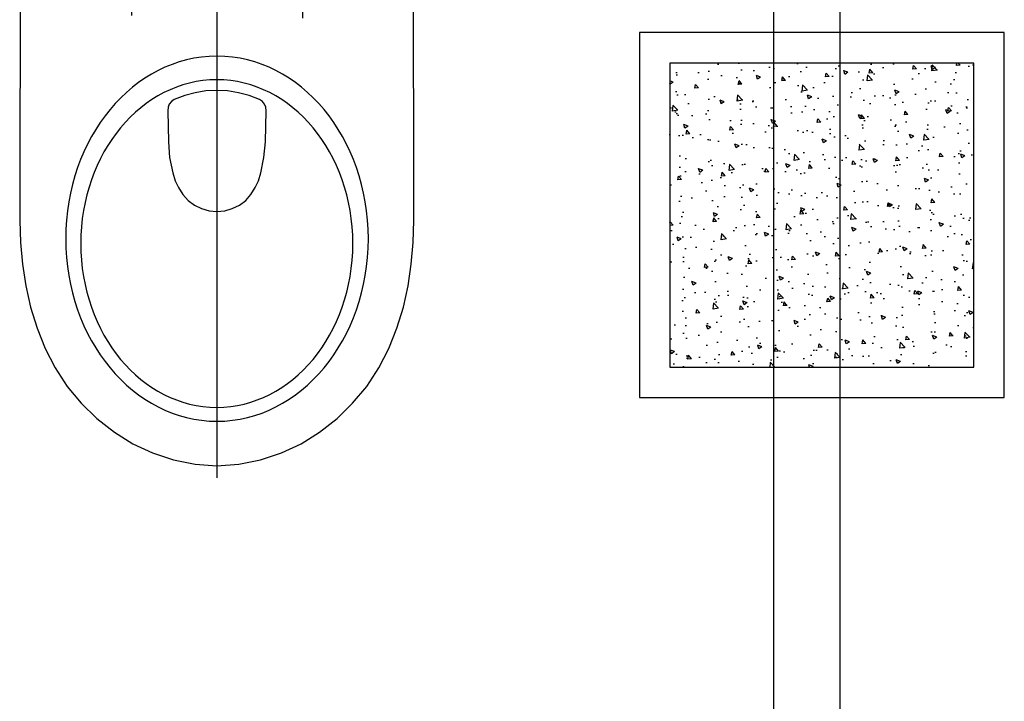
# Model space of a CAD drawing. Header units: millimetres. Extents: x 28600 to 181045, y -399112 to -163690.
# Tile 295 of 482: x 74580 to 74670, y -197843 to -197781. Entities that reach past the tile are written whole.
import ezdxf

# ---------------------------------------------------------------- set-up
doc = ezdxf.new("R2010")
doc.units = ezdxf.units.MM
doc.layers.get('0').update_dxf_attribs({"color": 8})
for name, color, linetype in [('!! 1_zabudowa GK', 8, 'Continuous'), ('!! 2_wypos-sanitarne', 8, 'Continuous'), ('E1', 2, 'Continuous')]:
    doc.layers.add(name, color=color, linetype=linetype)

# ---------------------------------------------------------------- blocks, each defined once
blk = doc.blocks.new('A$C324a30b8')
for points in [[(0, 0.01049), (0, -0.71083)], [(0.17552, 0), (0.17692, -0.11958), (0.17797, -0.23916), (0.17832, -0.47832), (0.17762, -0.49825), (0.17587, -0.51783), (0.17273, -0.53741), (0.16853, -0.55664), (0.16259, -0.57552), (0.15524, -0.59405), (0.14615, -0.61153), (0.13531, -0.62832), (0.12272, -0.64335), (0.10839, -0.65734), (0.09266, -0.66958), (0.07587, -0.68007), (0.05804, -0.68846), (0.03916, -0.69475), (0.01958, -0.6986), (0, -0.7), (-0.01993, -0.6986), (-0.03951, -0.69475), (-0.05839, -0.68846), (-0.07622, -0.68007), (-0.09301, -0.66958), (-0.10874, -0.65734), (-0.12272, -0.64335), (-0.13566, -0.62832), (-0.1465, -0.61153), (-0.15559, -0.59405), (-0.16294, -0.57552), (-0.16888, -0.55664), (-0.17308, -0.53741), (-0.17587, -0.51783), (-0.17762, -0.49825), (-0.17832, -0.47832), (-0.17797, -0.23916), (-0.17727, -0.11958), (-0.17552, 0)], [(-0.17552, 0), (0.17552, 0)], [(-0.07762, -0.24458), (-0.07762, -0.29545)], [(0.07727, -0.24755), (0.07727, -0.293)], [(-0.10385, -0.26993), (-0.0514, -0.26993)], [(0.05104, -0.26993), (0.10244, -0.26993)]]:
    blk.add_lwpolyline(points)
for points in [[(-0.07762, -0.27727), (-0.07483, -0.27692), (-0.07238, -0.27517), (-0.07063, -0.27272), (-0.06993, -0.26993), (-0.07063, -0.26713), (-0.07238, -0.26468), (-0.07483, -0.26294), (-0.07762, -0.26224), (-0.08042, -0.26294), (-0.08287, -0.26468), (-0.08462, -0.26713), (-0.08497, -0.26993), (-0.08462, -0.27272), (-0.08287, -0.27517), (-0.08042, -0.27692)], [(-0.04476, -0.37902), (-0.04441, -0.37588), (-0.04301, -0.37308), (-0.04126, -0.37063), (-0.03846, -0.36888), (-0.02937, -0.36538), (-0.01958, -0.36294), (-0.00979, -0.36119), (0, -0.36084), (0.00979, -0.36119), (0.01958, -0.36294), (0.02902, -0.36538), (0.03846, -0.36888), (0.04091, -0.37063), (0.04301, -0.37308), (0.04405, -0.37588), (0.04441, -0.37902), (0.0437, -0.40734), (0.04266, -0.42133), (0.03986, -0.43531), (0.03776, -0.44231), (0.03461, -0.4486), (0.03077, -0.4549), (0.02587, -0.46014), (0.02028, -0.46434), (0.01399, -0.46748), (0.00699, -0.46958), (0, -0.47028), (-0.00734, -0.46958), (-0.01399, -0.46748), (-0.02063, -0.46434), (-0.02622, -0.46014), (-0.03077, -0.4549), (-0.03461, -0.4486), (-0.03776, -0.44231), (-0.03986, -0.43531), (-0.04266, -0.42133), (-0.04405, -0.40734)]]:
    blk.add_lwpolyline(points, close=True)
blk.add_circle((0.07744, -0.26975), 0.00752)
for centre, major_axis, ratio in [((-0.00018, -0.49476), (0, -0.16504), 0.829441), ((0, -0.49913), (0, -0.14808), 0.831158)]:
    blk.add_ellipse(centre, major_axis=major_axis, ratio=ratio, start_param=0, end_param=6.283185)
blk = doc.blocks.new('A$C33CB33F5')
at = {"layer": 'E1'}
h = blk.add_hatch(dxfattribs=at)
h.set_pattern_fill('AR-CONC', color=256)
h.set_pattern_definition([(50, (7522.688, -14898.817), (7.1726018, -0.6275213), [0.75, -8.25]), (355, (7522.688, -14898.817), (-1.3875133, 7.5219213), [0.6, -6.6]), (100.451444, (7523.286, -14898.869), (5.7850885, 6.8944), [0.637402, -7.011421]), (46.1842, (7522.688, -14896.817), (10.6724133, -1.655193), [1.125, -12.375]), (96.635635, (7523.578, -14896.955), (9.3466195, 9.741186), [0.9561034, -10.5171376]), (351.184164, (7522.688, -14896.817), (9.3466195, 9.741186), [0.9, -9.9]), (21, (7523.688, -14897.317), (5.9690705, -4.026189), [0.75, -8.25]), (326, (7523.688, -14897.317), (2.4331533, 7.2515005), [0.6, -6.6]), (71.451445, (7524.1856, -14897.6525), (8.4022238, 3.2253115), [0.637402, -7.011421]), (37.5, (7522.6882, -14898.817), (0.12159855, 3.32893854), [0, -6.52, 0, -6.7, 0, -6.625]), (7.5, (7522.688, -14898.817), (2.6306954, 3.9441171), [0, -3.82, 0, -6.37, 0, -2.525]), (327.5, (7520.4582, -14898.817), (5.33822436, -0.2255487), [0, -2.5, 0, -7.8, 0, -10.35]), (317.5, (7519.458, -14898.817), (5.8318617, 1.0010498), [0, -3.25, 0, -5.18, 0, -7.35])])
h.paths.add_polyline_path([(25, -25), (25, 25), (-25, 25), (-25, -25)])
for points in [[(-30, 30), (30, 30), (30, -30), (-30, -30)], [(-25, 25), (25, 25), (25, -25), (-25, -25)]]:
    blk.add_lwpolyline(points, close=True, dxfattribs=at)

msp = doc.modelspace()

# ---------------------------------------------------------------- linework, layer by layer
at = {"layer": '!! 1_zabudowa GK'}
for points in [[(74648.66959, -197733.0883), (74648.66959, -197873.0883)], [(74654.66959, -197733.0883), (74654.66959, -197873.0883)]]:
    msp.add_lwpolyline(points, dxfattribs=at)

# ---------------------------------------------------------------- block references
at = {"layer": '!! 2_wypos-sanitarne', "xscale": -100, "yscale": 100, "zscale": 100}
msp.add_blockref('A$C324a30b8', (74598.31195, -197751.36736), dxfattribs=at)
at = {"layer": 'E1', "color": 4, "ltscale": 20, "xscale": -0.55, "yscale": 0.55, "zscale": 0.55}
msp.add_blockref('A$C33CB33F5', (74653.04655, -197798.7133), dxfattribs=at)

doc.saveas('drawing.dxf')
